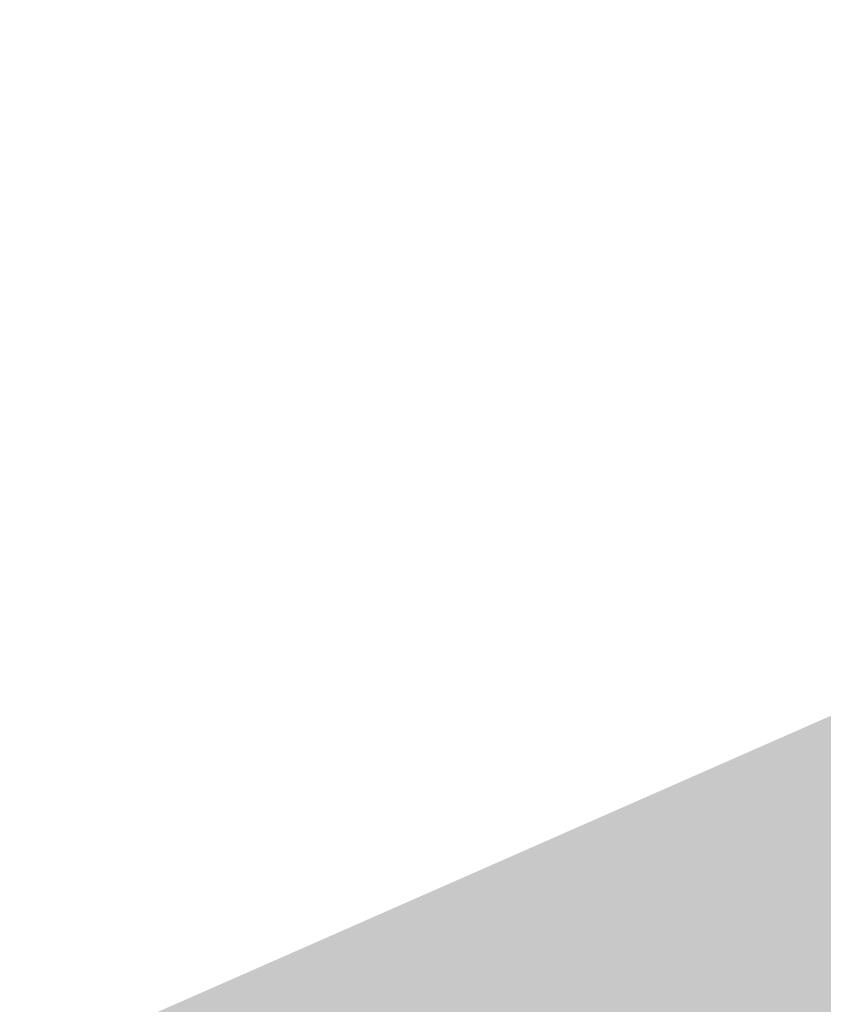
# Model space of a CAD drawing. Header units: metres. Extents: x 163628 to 167676, y 402708 to 405373.
# Tile 623 of 656: x 166391.155 to 166391.549, y 404384.012 to 404384.494. Entities that reach past the tile are written whole.
import ezdxf

# ---------------------------------------------------------------- set-up
doc = ezdxf.new("R2010")
doc.units = ezdxf.units.M
doc.layers.add('X-CA190022.004-UO-ARC_Arcering$0$N-WE-VH-VERHARDING_TEGEL-A-200 60MM TEGEL', color=252, linetype='Continuous', lineweight=18, transparency=0.5)
doc.layers.add('X-CA190022.004-UO-BGT_Ondergrond$0$GE_314_WGDRijbaanLokaleweg_Vlak_GEM', color=253, linetype='Continuous', lineweight=9)

msp = doc.modelspace()

# ---------------------------------------------------------------- hatches: boundary and pattern name
at = {"layer": 'X-CA190022.004-UO-ARC_Arcering$0$N-WE-VH-VERHARDING_TEGEL-A-200 60MM TEGEL', "ltscale": 0.5}
h = msp.add_hatch(color=256, dxfattribs=at)
h.dxf.hatch_style = 1
edge = h.paths.add_edge_path()
edge.add_line((166394.7566, 404382.89365), (166395.02221, 404383.03362))
edge.add_line((166395.02221, 404383.03362), (166394.77736, 404383.54366))
edge.add_line((166394.77736, 404383.54366), (166393.16, 404382.698))
edge.add_line((166393.16, 404382.698), (166392.2871, 404384.47662))
edge.add_line((166392.2871, 404384.47662), (166390.93477, 404383.88193))
edge.add_line((166390.93477, 404383.88193), (166392.17881, 404381.29769))
edge.add_arc((166389.47572, 404379.99643), 3, -64.34889, 25.70597, ccw=False)
edge.add_line((166390.77439, 404377.29209), (166386.86528, 404375.41488))
edge.add_line((166386.86528, 404375.41488), (166382.35805, 404373.25043))
edge.add_line((166382.35805, 404373.25043), (166378.86558, 404371.57328))
edge.add_line((166378.86558, 404371.57328), (166377.85082, 404371.08597))
edge.add_line((166377.85082, 404371.08597), (166373.34358, 404368.92152))
edge.add_line((166373.34358, 404368.92152), (166368.9529, 404366.81304))
edge.add_line((166368.9529, 404366.81304), (166369.59353, 404365.45669))
edge.add_line((166369.59353, 404365.45669), (166373.78513, 404367.46957))
edge.add_line((166373.78513, 404367.46957), (166378.29236, 404369.63402))
edge.add_line((166378.29236, 404369.63402), (166382.79959, 404371.79847))
edge.add_line((166382.79959, 404371.79847), (166387.30683, 404373.96292))
edge.add_line((166387.30683, 404373.96292), (166391.81406, 404376.12737))
edge.add_line((166391.81406, 404376.12737), (166392.78907, 404376.59559))
edge.add_arc((166390.7112, 404380.92253), 4.8, 295.65111, 368.80271)
edge.add_line((166395.45466, 404381.65709), (166395.15715, 404381.59566))
edge.add_arc((166390.3532, 404380.82401), 4.86553, 9.12531, 25.17395)

# ---------------------------------------------------------------- linework, layer by layer
at = {"layer": 'X-CA190022.004-UO-BGT_Ondergrond$0$GE_314_WGDRijbaanLokaleweg_Vlak_GEM'}
msp.add_arc((166836.72572, 404602.55959), 492.74155, 203.1921615, 206.3672072, dxfattribs=at)
at = {"layer": 'X-CA190022.004-UO-BGT_Ondergrond$0$GE_314_WGDRijbaanLokaleweg_Vlak_GEM', "extrusion": (0, 0, -1)}
msp.add_arc((-166836.72572, 404602.55959), 492.74155, 333.6327928, 336.8078385, dxfattribs=at)

doc.saveas('drawing.dxf')
